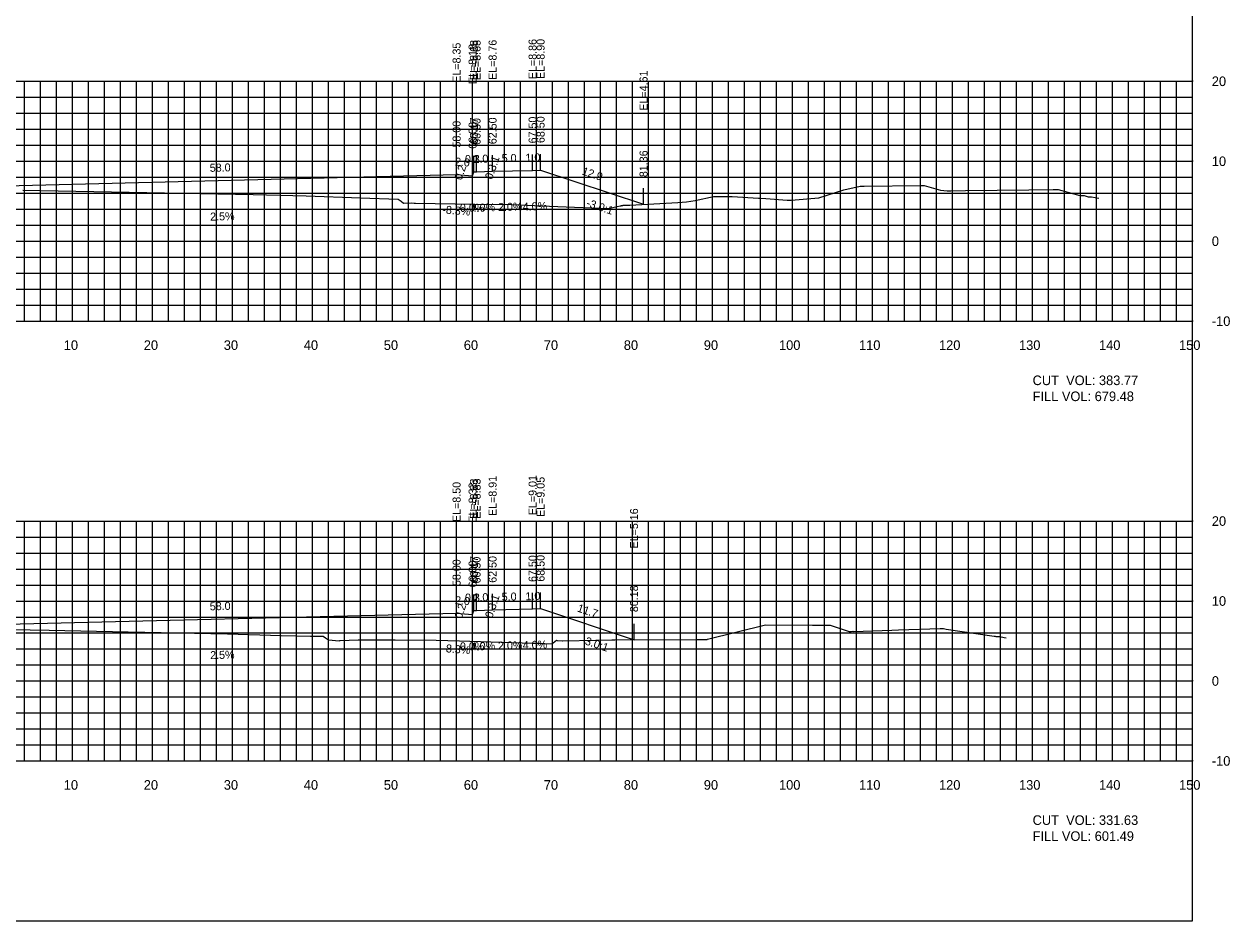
# Model space of a CAD drawing. Extents: x 1797419 to 1809236, y 248759 to 251512.
# Drawn here: x 1807394.9 to 1807545.7, y 250417.3 to 250529.4 of the extents above; entities that cross this region are included whole.
import ezdxf

# ---------------------------------------------------------------- set-up
doc = ezdxf.new("R2010")
doc.units = 0
for name, color, linetype in [('10', 7, 'Continuous'), ('3', 7, 'Continuous'), ('31', 7, 'Continuous'), ('4', 7, 'Continuous'), ('60', 7, 'Continuous'), ('ANNO-TXT', 7, 'Continuous'), ('CL-CNST', 7, 'Continuous'), ('Level 62', 7, 'Continuous'), ('M-ROADS', 7, 'Continuous')]:
    doc.layers.add(name, color=color, linetype=linetype)

msp = doc.modelspace()

# ---------------------------------------------------------------- linework, layer by layer
for p, q in [((1807451.17, 250510.94), (1807451.17, 250512.94)), ((1807451.5, 250510.94), (1807451.5, 250512.94)), ((1807453.5, 250511.02), (1807453.5, 250513.02)), ((1807458.5, 250511.12), (1807458.5, 250513.12)), ((1807459.5, 250511.16), (1807459.5, 250513.16)), ((1807449, 250510.6), (1807449, 250512.6)), ((1807451, 250510.44), (1807451, 250512.44)), ((1807472.37, 250506.87), (1807472.37, 250508.87)), ((1807449, 250455.76), (1807449, 250457.76)), ((1807451, 250455.59), (1807451, 250457.59)), ((1807451.17, 250456.09), (1807451.17, 250458.09)), ((1807451.5, 250456.09), (1807451.5, 250458.09)), ((1807453.5, 250456.17), (1807453.5, 250458.17)), ((1807458.5, 250456.27), (1807458.5, 250458.27)), ((1807459.5, 250456.31), (1807459.5, 250458.31)), ((1807471.18, 250452.42), (1807471.18, 250454.42))]:
    msp.add_line(p, q)
msp.add_lwpolyline([(1807241, 250417.26), (1807541, 250417.26), (1807541, 250607.26), (1807241, 250607.26)], close=True)
at = {"layer": '60'}
for p, q in [((1807541, 250492.26), (1807541, 250522.26)), ((1807541.06, 250522.26), (1807541, 250522.26)), ((1807541.06, 250512.26), (1807541, 250512.26)), ((1807541.06, 250502.26), (1807541, 250502.26)), ((1807241, 250492.26), (1807541, 250492.26)), ((1807401, 250492.2), (1807401, 250492.26)), ((1807411, 250492.2), (1807411, 250492.26)), ((1807421, 250492.2), (1807421, 250492.26)), ((1807431, 250492.2), (1807431, 250492.26)), ((1807441, 250492.2), (1807441, 250492.26)), ((1807451, 250492.2), (1807451, 250492.26)), ((1807461, 250492.2), (1807461, 250492.26)), ((1807471, 250492.2), (1807471, 250492.26)), ((1807481, 250492.2), (1807481, 250492.26)), ((1807491, 250492.2), (1807491, 250492.26)), ((1807501, 250492.2), (1807501, 250492.26)), ((1807511, 250492.2), (1807511, 250492.26)), ((1807521, 250492.2), (1807521, 250492.26)), ((1807531, 250492.2), (1807531, 250492.26)), ((1807541, 250492.2), (1807541, 250492.26)), ((1807541.06, 250492.26), (1807541, 250492.26)), ((1807541, 250437.26), (1807541, 250467.26)), ((1807541.06, 250467.26), (1807541, 250467.26)), ((1807541.06, 250457.26), (1807541, 250457.26)), ((1807541.06, 250447.26), (1807541, 250447.26)), ((1807241, 250437.26), (1807541, 250437.26)), ((1807401, 250437.2), (1807401, 250437.26)), ((1807411, 250437.2), (1807411, 250437.26)), ((1807421, 250437.2), (1807421, 250437.26)), ((1807431, 250437.2), (1807431, 250437.26)), ((1807441, 250437.2), (1807441, 250437.26)), ((1807451, 250437.2), (1807451, 250437.26)), ((1807461, 250437.2), (1807461, 250437.26)), ((1807471, 250437.2), (1807471, 250437.26)), ((1807481, 250437.2), (1807481, 250437.26)), ((1807491, 250437.2), (1807491, 250437.26)), ((1807501, 250437.2), (1807501, 250437.26)), ((1807511, 250437.2), (1807511, 250437.26)), ((1807521, 250437.2), (1807521, 250437.26)), ((1807531, 250437.2), (1807531, 250437.26)), ((1807541, 250437.2), (1807541, 250437.26)), ((1807541.06, 250437.26), (1807541, 250437.26))]:
    msp.add_line(p, q, dxfattribs=at)
at = {"layer": 'CL-CNST'}
for points in [[(1807304.82, 250509.85), (1807310.5, 250507.96), (1807311.5, 250507.92), (1807316.5, 250507.82), (1807318.5, 250507.74), (1807318.83, 250507.74), (1807319, 250507.24), (1807321, 250507.4), (1807391, 250509.15), (1807449, 250510.6), (1807451, 250510.44), (1807451.17, 250510.94), (1807451.5, 250510.94), (1807453.5, 250511.02), (1807458.5, 250511.12), (1807459.5, 250511.16), (1807472.37, 250506.87)], [(1807304.9, 250454.98), (1807310.5, 250453.11), (1807311.5, 250453.07), (1807316.5, 250452.97), (1807318.5, 250452.89), (1807318.83, 250452.89), (1807319, 250452.39), (1807321, 250452.56), (1807391, 250454.31), (1807449, 250455.76), (1807451, 250455.59), (1807451.17, 250456.09), (1807451.5, 250456.09), (1807453.5, 250456.17), (1807458.5, 250456.27), (1807459.5, 250456.31), (1807471.18, 250452.42)]]:
    msp.add_lwpolyline(points, dxfattribs=at)
at = {"layer": 'Level 62'}
for p, q in [((1807241, 250522.26), (1807541, 250522.26)), ((1807395, 250492.26), (1807395, 250522.26)), ((1807397, 250492.26), (1807397, 250522.26)), ((1807399, 250492.26), (1807399, 250522.26)), ((1807401, 250492.26), (1807401, 250522.26)), ((1807403, 250492.26), (1807403, 250522.26)), ((1807405, 250492.26), (1807405, 250522.26)), ((1807407, 250492.26), (1807407, 250522.26)), ((1807409, 250492.26), (1807409, 250522.26)), ((1807411, 250492.26), (1807411, 250522.26)), ((1807413, 250492.26), (1807413, 250522.26)), ((1807415, 250492.26), (1807415, 250522.26)), ((1807417, 250492.26), (1807417, 250522.26)), ((1807419, 250492.26), (1807419, 250522.26)), ((1807421, 250492.26), (1807421, 250522.26)), ((1807423, 250492.26), (1807423, 250522.26)), ((1807425, 250492.26), (1807425, 250522.26)), ((1807427, 250492.26), (1807427, 250522.26)), ((1807429, 250492.26), (1807429, 250522.26)), ((1807431, 250492.26), (1807431, 250522.26)), ((1807433, 250492.26), (1807433, 250522.26)), ((1807435, 250492.26), (1807435, 250522.26)), ((1807437, 250492.26), (1807437, 250522.26)), ((1807439, 250492.26), (1807439, 250522.26)), ((1807441, 250492.26), (1807441, 250522.26)), ((1807443, 250492.26), (1807443, 250522.26)), ((1807445, 250492.26), (1807445, 250522.26)), ((1807447, 250492.26), (1807447, 250522.26)), ((1807449, 250492.26), (1807449, 250522.26)), ((1807451, 250492.26), (1807451, 250522.26)), ((1807453, 250492.26), (1807453, 250522.26)), ((1807455, 250492.26), (1807455, 250522.26)), ((1807457, 250492.26), (1807457, 250522.26)), ((1807459, 250492.26), (1807459, 250522.26)), ((1807461, 250492.26), (1807461, 250522.26)), ((1807463, 250492.26), (1807463, 250522.26)), ((1807465, 250492.26), (1807465, 250522.26)), ((1807467, 250492.26), (1807467, 250522.26)), ((1807469, 250492.26), (1807469, 250522.26)), ((1807471, 250492.26), (1807471, 250522.26)), ((1807473, 250492.26), (1807473, 250522.26)), ((1807475, 250492.26), (1807475, 250522.26)), ((1807477, 250492.26), (1807477, 250522.26)), ((1807479, 250492.26), (1807479, 250522.26)), ((1807481, 250492.26), (1807481, 250522.26)), ((1807483, 250492.26), (1807483, 250522.26)), ((1807485, 250492.26), (1807485, 250522.26)), ((1807487, 250492.26), (1807487, 250522.26)), ((1807489, 250492.26), (1807489, 250522.26)), ((1807491, 250492.26), (1807491, 250522.26)), ((1807493, 250492.26), (1807493, 250522.26)), ((1807495, 250492.26), (1807495, 250522.26)), ((1807497, 250492.26), (1807497, 250522.26)), ((1807499, 250492.26), (1807499, 250522.26)), ((1807501, 250492.26), (1807501, 250522.26)), ((1807503, 250492.26), (1807503, 250522.26)), ((1807505, 250492.26), (1807505, 250522.26)), ((1807507, 250492.26), (1807507, 250522.26)), ((1807509, 250492.26), (1807509, 250522.26)), ((1807511, 250492.26), (1807511, 250522.26)), ((1807513, 250492.26), (1807513, 250522.26)), ((1807515, 250492.26), (1807515, 250522.26)), ((1807517, 250492.26), (1807517, 250522.26)), ((1807519, 250492.26), (1807519, 250522.26)), ((1807521, 250492.26), (1807521, 250522.26)), ((1807523, 250492.26), (1807523, 250522.26)), ((1807525, 250492.26), (1807525, 250522.26)), ((1807527, 250492.26), (1807527, 250522.26)), ((1807529, 250492.26), (1807529, 250522.26)), ((1807531, 250492.26), (1807531, 250522.26)), ((1807533, 250492.26), (1807533, 250522.26)), ((1807535, 250492.26), (1807535, 250522.26)), ((1807537, 250492.26), (1807537, 250522.26)), ((1807539, 250492.26), (1807539, 250522.26)), ((1807541, 250492.26), (1807541, 250522.26)), ((1807241, 250520.26), (1807541, 250520.26)), ((1807241, 250518.26), (1807541, 250518.26)), ((1807241, 250516.26), (1807541, 250516.26)), ((1807241, 250514.26), (1807541, 250514.26)), ((1807241, 250512.26), (1807541, 250512.26)), ((1807241, 250510.26), (1807541, 250510.26)), ((1807241, 250508.26), (1807541, 250508.26)), ((1807241, 250506.26), (1807541, 250506.26)), ((1807241, 250504.26), (1807541, 250504.26)), ((1807241, 250502.26), (1807541, 250502.26)), ((1807241, 250500.26), (1807541, 250500.26)), ((1807241, 250498.26), (1807541, 250498.26)), ((1807241, 250496.26), (1807541, 250496.26)), ((1807241, 250494.26), (1807541, 250494.26)), ((1807241, 250492.26), (1807541, 250492.26)), ((1807241, 250467.26), (1807541, 250467.26)), ((1807395, 250437.26), (1807395, 250467.26)), ((1807397, 250437.26), (1807397, 250467.26)), ((1807399, 250437.26), (1807399, 250467.26)), ((1807401, 250437.26), (1807401, 250467.26)), ((1807403, 250437.26), (1807403, 250467.26)), ((1807405, 250437.26), (1807405, 250467.26)), ((1807407, 250437.26), (1807407, 250467.26)), ((1807409, 250437.26), (1807409, 250467.26)), ((1807411, 250437.26), (1807411, 250467.26)), ((1807413, 250437.26), (1807413, 250467.26)), ((1807415, 250437.26), (1807415, 250467.26)), ((1807417, 250437.26), (1807417, 250467.26)), ((1807419, 250437.26), (1807419, 250467.26)), ((1807421, 250437.26), (1807421, 250467.26)), ((1807423, 250437.26), (1807423, 250467.26)), ((1807425, 250437.26), (1807425, 250467.26)), ((1807427, 250437.26), (1807427, 250467.26)), ((1807429, 250437.26), (1807429, 250467.26)), ((1807431, 250437.26), (1807431, 250467.26)), ((1807433, 250437.26), (1807433, 250467.26)), ((1807435, 250437.26), (1807435, 250467.26)), ((1807437, 250437.26), (1807437, 250467.26)), ((1807439, 250437.26), (1807439, 250467.26)), ((1807441, 250437.26), (1807441, 250467.26)), ((1807443, 250437.26), (1807443, 250467.26)), ((1807445, 250437.26), (1807445, 250467.26)), ((1807447, 250437.26), (1807447, 250467.26)), ((1807449, 250437.26), (1807449, 250467.26)), ((1807451, 250437.26), (1807451, 250467.26)), ((1807453, 250437.26), (1807453, 250467.26)), ((1807455, 250437.26), (1807455, 250467.26)), ((1807457, 250437.26), (1807457, 250467.26)), ((1807459, 250437.26), (1807459, 250467.26)), ((1807461, 250437.26), (1807461, 250467.26)), ((1807463, 250437.26), (1807463, 250467.26)), ((1807465, 250437.26), (1807465, 250467.26)), ((1807467, 250437.26), (1807467, 250467.26)), ((1807469, 250437.26), (1807469, 250467.26)), ((1807471, 250437.26), (1807471, 250467.26)), ((1807473, 250437.26), (1807473, 250467.26)), ((1807475, 250437.26), (1807475, 250467.26)), ((1807477, 250437.26), (1807477, 250467.26)), ((1807479, 250437.26), (1807479, 250467.26)), ((1807481, 250437.26), (1807481, 250467.26)), ((1807483, 250437.26), (1807483, 250467.26)), ((1807485, 250437.26), (1807485, 250467.26)), ((1807487, 250437.26), (1807487, 250467.26)), ((1807489, 250437.26), (1807489, 250467.26)), ((1807491, 250437.26), (1807491, 250467.26)), ((1807493, 250437.26), (1807493, 250467.26)), ((1807495, 250437.26), (1807495, 250467.26)), ((1807497, 250437.26), (1807497, 250467.26)), ((1807499, 250437.26), (1807499, 250467.26)), ((1807501, 250437.26), (1807501, 250467.26)), ((1807503, 250437.26), (1807503, 250467.26)), ((1807505, 250437.26), (1807505, 250467.26)), ((1807507, 250437.26), (1807507, 250467.26)), ((1807509, 250437.26), (1807509, 250467.26)), ((1807511, 250437.26), (1807511, 250467.26)), ((1807513, 250437.26), (1807513, 250467.26)), ((1807515, 250437.26), (1807515, 250467.26)), ((1807517, 250437.26), (1807517, 250467.26)), ((1807519, 250437.26), (1807519, 250467.26)), ((1807521, 250437.26), (1807521, 250467.26)), ((1807523, 250437.26), (1807523, 250467.26)), ((1807525, 250437.26), (1807525, 250467.26)), ((1807527, 250437.26), (1807527, 250467.26)), ((1807529, 250437.26), (1807529, 250467.26)), ((1807531, 250437.26), (1807531, 250467.26)), ((1807533, 250437.26), (1807533, 250467.26)), ((1807535, 250437.26), (1807535, 250467.26)), ((1807537, 250437.26), (1807537, 250467.26)), ((1807539, 250437.26), (1807539, 250467.26)), ((1807541, 250437.26), (1807541, 250467.26)), ((1807241, 250465.26), (1807541, 250465.26)), ((1807241, 250463.26), (1807541, 250463.26)), ((1807241, 250461.26), (1807541, 250461.26)), ((1807241, 250459.26), (1807541, 250459.26)), ((1807241, 250457.26), (1807541, 250457.26)), ((1807241, 250455.26), (1807541, 250455.26)), ((1807241, 250453.26), (1807541, 250453.26)), ((1807241, 250451.26), (1807541, 250451.26)), ((1807241, 250449.26), (1807541, 250449.26)), ((1807241, 250447.26), (1807541, 250447.26)), ((1807241, 250445.26), (1807541, 250445.26)), ((1807241, 250443.26), (1807541, 250443.26)), ((1807241, 250441.26), (1807541, 250441.26)), ((1807241, 250439.26), (1807541, 250439.26)), ((1807241, 250437.26), (1807541, 250437.26))]:
    msp.add_line(p, q, dxfattribs=at)
at = {"layer": 'M-ROADS'}
for points in [[(1807394.78, 250508.64), (1807423.57, 250508.08), (1807430.19, 250507.95), (1807436.98, 250507.7), (1807441.69, 250507.51), (1807442.07, 250507.25), (1807442.37, 250507.01), (1807443.41, 250507.04), (1807443.7, 250507), (1807443.72, 250507.01), (1807443.88, 250507.01), (1807451.29, 250506.9), (1807455.9, 250506.83), (1807460.6, 250506.64), (1807467.93, 250506.35), (1807469.44, 250506.67), (1807469.59, 250506.7), (1807469.61, 250506.71), (1807469.67, 250506.72), (1807469.7, 250506.73), (1807469.78, 250506.74), (1807469.8, 250506.75), (1807470.64, 250506.78), (1807476.66, 250507.09), (1807477.72, 250507.17), (1807477.72, 250507.17), (1807478.81, 250507.33), (1807481.11, 250507.83), (1807481.24, 250507.83), (1807481.61, 250507.83), (1807483.43, 250507.83), (1807486.75, 250507.64), (1807487.02, 250507.64), (1807487.66, 250507.59), (1807490.33, 250507.4), (1807490.72, 250507.4), (1807490.82, 250507.4), (1807494.27, 250507.67), (1807497.41, 250508.68), (1807499.45, 250509.14), (1807499.82, 250509.14), (1807499.94, 250509.14), (1807506.97, 250509.22), (1807507.43, 250509.22), (1807509.47, 250508.62), (1807510.3, 250508.56), (1807510.77, 250508.56), (1807510.79, 250508.56), (1807512.63, 250508.58), (1807520.51, 250508.69), (1807523.56, 250508.73), (1807523.68, 250508.73), (1807523.9, 250508.73), (1807523.96, 250508.73), (1807524.18, 250508.73), (1807525.4, 250508.39), (1807526.89, 250507.98), (1807527.06, 250507.98), (1807527.23, 250507.98), (1807527.39, 250507.98), (1807527.41, 250507.97), (1807527.43, 250507.97), (1807527.94, 250507.82), (1807528.1, 250507.8), (1807528.2, 250507.81), (1807528.32, 250507.81), (1807528.37, 250507.8), (1807529.27, 250507.62)], [(1807334.3, 250454.75), (1807398.06, 250453.61), (1807407.93, 250453.42), (1807420.38, 250453.17), (1807427.09, 250452.94), (1807430.74, 250452.86), (1807432.01, 250452.85), (1807432.23, 250452.85), (1807432.34, 250452.86), (1807432.62, 250452.65), (1807432.98, 250452.39), (1807434.34, 250452.3), (1807434.34, 250452.3), (1807434.41, 250452.33), (1807434.43, 250452.34), (1807436.7, 250452.4), (1807436.86, 250452.41), (1807437.21, 250452.4), (1807437.56, 250452.4), (1807437.64, 250452.4), (1807439.43, 250452.41), (1807439.93, 250452.4), (1807439.94, 250452.4), (1807441.31, 250452.39), (1807446.46, 250452.36), (1807449.36, 250452.28), (1807458.5, 250452), (1807458.7, 250452), (1807458.91, 250452), (1807459, 250452), (1807459.08, 250452), (1807459.24, 250451.98), (1807459.37, 250451.97), (1807459.37, 250451.97), (1807459.48, 250451.96), (1807459.58, 250451.96), (1807459.63, 250451.95), (1807459.67, 250451.95), (1807459.75, 250451.95), (1807459.82, 250451.96), (1807459.82, 250451.96), (1807459.89, 250451.95), (1807459.94, 250451.94), (1807459.97, 250451.94), (1807460, 250451.94), (1807460.05, 250451.94), (1807460.94, 250451.9), (1807461.07, 250452.01), (1807461.48, 250452.35), (1807461.56, 250452.32), (1807462.23, 250452.3), (1807462.3, 250452.3), (1807466.39, 250452.37), (1807466.55, 250452.37), (1807468.42, 250452.41), (1807468.52, 250452.41), (1807468.77, 250452.41), (1807478.89, 250452.45), (1807479.36, 250452.44), (1807479.73, 250452.44), (1807479.73, 250452.44), (1807479.79, 250452.45), (1807480.31, 250452.46), (1807480.32, 250452.46), (1807480.36, 250452.48), (1807480.37, 250452.48), (1807487.62, 250454.3), (1807493.49, 250454.25), (1807493.63, 250454.25), (1807495.21, 250454.22), (1807495.52, 250454.22), (1807495.7, 250454.22), (1807496.94, 250453.84), (1807498.05, 250453.46), (1807498.33, 250453.46), (1807498.54, 250453.47), (1807498.6, 250453.46), (1807503.42, 250453.61), (1807504.23, 250453.64), (1807509.44, 250453.83), (1807509.88, 250453.83), (1807510.18, 250453.74), (1807516.19, 250452.85), (1807516.31, 250452.85), (1807516.41, 250452.84), (1807516.53, 250452.84), (1807516.6, 250452.84), (1807516.76, 250452.84), (1807516.89, 250452.83), (1807517.46, 250452.68), (1807517.69, 250452.64)]]:
    msp.add_lwpolyline(points, dxfattribs=at)

# ---------------------------------------------------------------- texts
for s, rotation, p in [('0.3:1', 71.5647, (1807453.46, 250509.9)), ('-3.0:1', 341.5651, (1807465.14, 250506.64)), ('0.3:1', 71.5647, (1807453.46, 250455.05)), ('-3.0:1', 341.5651, (1807464.55, 250451.99))]:
    msp.add_text(s, height=1, rotation=rotation).set_placement(p)
at = {"layer": '10'}
for s, p in [('10', (1807399.9, 250488.66)), ('20', (1807409.9, 250488.66)), ('30', (1807419.9, 250488.66)), ('40', (1807429.9, 250488.66)), ('50', (1807439.9, 250488.66)), ('60', (1807449.9, 250488.66)), ('70', (1807459.9, 250488.66)), ('80', (1807469.9, 250488.66)), ('90', (1807479.9, 250488.66)), ('100', (1807489.3, 250488.66)), ('110', (1807499.3, 250488.66)), ('120', (1807509.3, 250488.66)), ('130', (1807519.3, 250488.66)), ('140', (1807529.3, 250488.66)), ('150', (1807539.3, 250488.66)), ('10', (1807399.9, 250433.66)), ('20', (1807409.9, 250433.66)), ('30', (1807419.9, 250433.66)), ('40', (1807429.9, 250433.66)), ('50', (1807439.9, 250433.66)), ('60', (1807449.9, 250433.66)), ('70', (1807459.9, 250433.66)), ('80', (1807469.9, 250433.66)), ('90', (1807479.9, 250433.66)), ('100', (1807489.3, 250433.66)), ('110', (1807499.3, 250433.66)), ('120', (1807509.3, 250433.66)), ('130', (1807519.3, 250433.66)), ('140', (1807529.3, 250433.66)), ('150', (1807539.3, 250433.66))]:
    msp.add_text(s, height=1.2, dxfattribs=at).set_placement(p)
at = {"layer": '3'}
for s, p in [('EL=8.35', (1807449.5, 250522.07)), ('EL=8.18', (1807451.5, 250521.9)), ('EL=8.68', (1807451.67, 250522.4)), ('EL=8.68', (1807452, 250522.4)), ('EL=8.76', (1807454, 250522.43)), ('EL=8.86', (1807459, 250522.53)), ('EL=8.90', (1807460, 250522.54)), ('EL=4.61', (1807472.87, 250518.58)), ('60.17', (1807451.67, 250514.38)), ('60.50', (1807452, 250514.31)), ('62.50', (1807454, 250514.39)), ('67.50', (1807459, 250514.49)), ('68.50', (1807460, 250514.53)), ('58.00', (1807449.5, 250513.97)), ('60.00', (1807451.5, 250513.81)), ('81.36', (1807472.87, 250510.27)), ('EL=8.83', (1807451.67, 250467.55)), ('EL=8.83', (1807452, 250467.55)), ('EL=8.91', (1807454, 250467.89)), ('EL=9.01', (1807459, 250467.99)), ('EL=9.05', (1807460, 250467.77)), ('EL=8.50', (1807449.5, 250467.14)), ('EL=8.33', (1807451.5, 250467.05)), ('EL=5.16', (1807471.68, 250463.83)), ('58.00', (1807449.5, 250459.13)), ('60.00', (1807451.5, 250458.96)), ('60.17', (1807451.67, 250459.54)), ('60.50', (1807452, 250459.46)), ('62.50', (1807454, 250459.54)), ('67.50', (1807459, 250459.64)), ('68.50', (1807460, 250459.68)), ('80.18', (1807471.68, 250455.87))]:
    msp.add_text(s, height=1, rotation=90, dxfattribs=at).set_placement(p)
at = {"layer": '31'}
for s, p in [('20', (1807543.4, 250521.66)), ('10', (1807543.4, 250511.66)), ('0', (1807543.4, 250501.66)), ('-10', (1807543.4, 250491.66)), ('20', (1807543.4, 250466.66)), ('10', (1807543.4, 250456.66)), ('0', (1807543.4, 250446.66)), ('-10', (1807543.4, 250436.66))]:
    msp.add_text(s, height=1.2, dxfattribs=at).set_placement(p)
at = {"layer": '4'}
for s, p in [('0.3', (1807450.05, 250512.04)), ('0.0%', (1807449.42, 250505.94)), ('0.3', (1807450.05, 250457.19)), ('0.0%', (1807449.42, 250451.09))]:
    msp.add_text(s, height=1, dxfattribs=at).set_placement(p)
for s, rotation, p in [('2.0', 2.2906, (1807451.13, 250512.02)), ('5.0', 1.1458, (1807454.65, 250512.14)), ('1.0', 2.2906, (1807457.63, 250512.18)), ('58.0', 1.4321, (1807418.16, 250510.93)), ('0.2', 71.5647, (1807449.64, 250509.82)), ('2.0', 355.2364, (1807448.77, 250511.73)), ('12.9', 341.5651, (1807464.59, 250510.62)), ('4.0%', 2.2906, (1807450.79, 250505.9)), ('2.0%', 1.1458, (1807454.19, 250506.03)), ('4.0%', 2.2906, (1807457.29, 250506.06)), ('2.5%', 1.4321, (1807418.21, 250504.83)), ('-8.3%', 355.2364, (1807447.19, 250505.74)), ('58.0', 1.4321, (1807418.16, 250456.09)), ('2.0', 355.2364, (1807448.77, 250456.88)), ('2.0', 2.2906, (1807451.13, 250457.18)), ('5.0', 1.1458, (1807454.65, 250457.29)), ('1.0', 2.2906, (1807457.63, 250457.34)), ('0.2', 71.5647, (1807449.64, 250454.97)), ('11.7', 341.5651, (1807464, 250455.97)), ('-8.3%', 355.2364, (1807447.19, 250450.89)), ('4.0%', 2.2906, (1807450.79, 250451.06)), ('2.0%', 1.1458, (1807454.19, 250451.18)), ('4.0%', 2.2906, (1807457.29, 250451.22)), ('2.5%', 1.4321, (1807418.21, 250449.99))]:
    msp.add_text(s, height=1, rotation=rotation, dxfattribs=at).set_placement(p)
at = {"layer": 'ANNO-TXT'}
for s, p in [('CUT  VOL: 383.77', (1807521, 250484.26)), ('FILL VOL: 679.48', (1807521, 250482.26)), ('CUT  VOL: 331.63', (1807521, 250429.26)), ('FILL VOL: 601.49', (1807521, 250427.26))]:
    msp.add_text(s, height=1.2, dxfattribs=at).set_placement(p)

doc.saveas('drawing.dxf')
